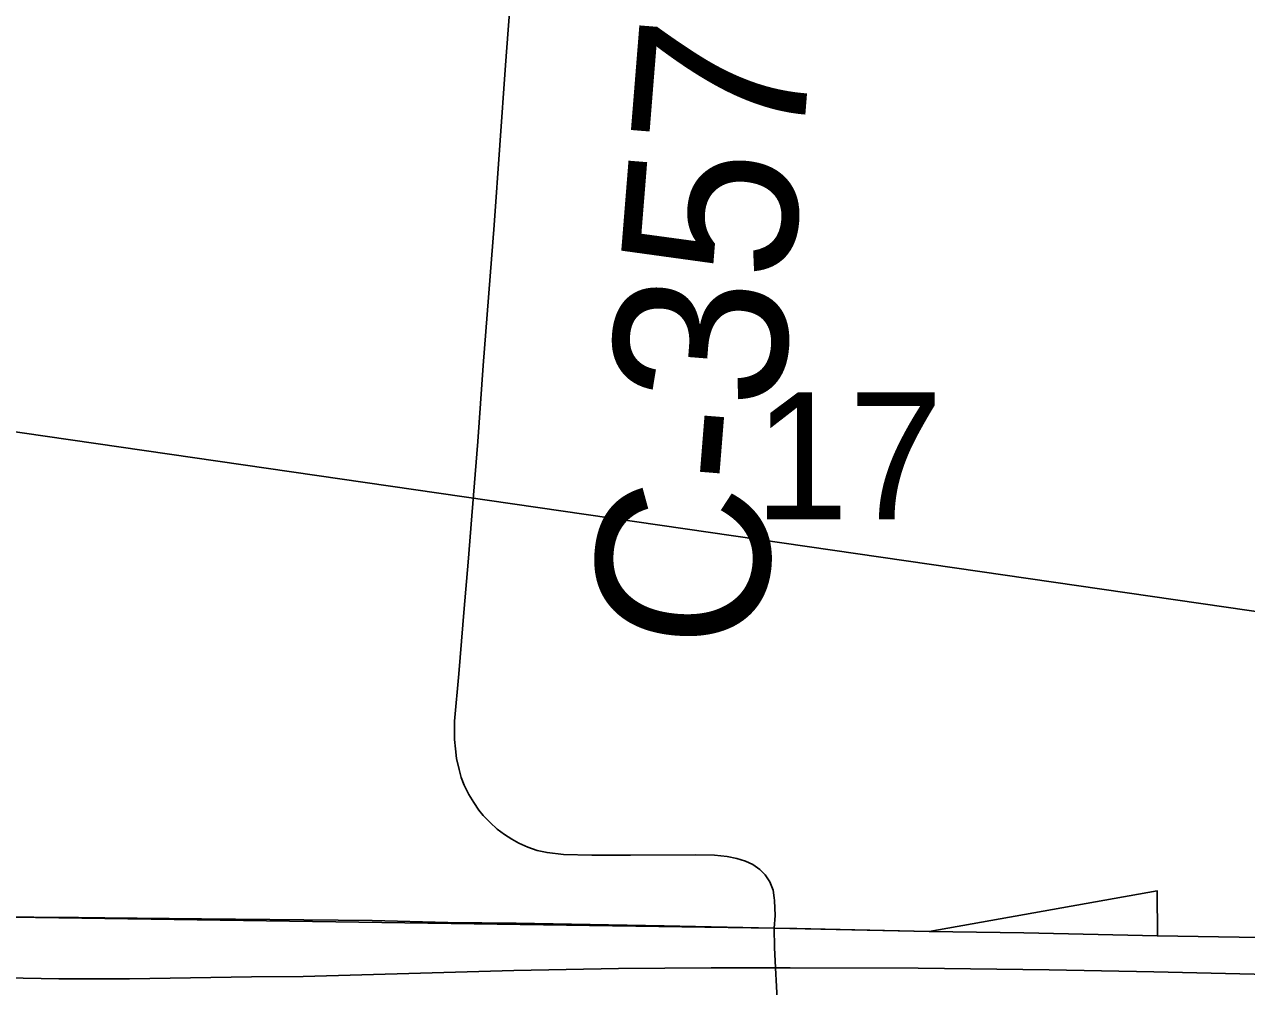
# Model space of a CAD drawing. Extents: x -209 to 4852, y 0 to 905.
# Drawn here: x 177.93 to 185.98, y 272.12 to 278.45 of the extents above; entities that cross this region are included whole.
import ezdxf

# ---------------------------------------------------------------- set-up
doc = ezdxf.new("R2010")
doc.units = 0
for name, color, linetype in [('GM_P_County_Alignment', 7, 'Continuous'), ('GM_X_Airport_Location_Class_2', 7, 'Continuous'), ('GM_X_Corporation', 7, 'Continuous'), ('GM_X_County_Road_Text', 7, 'Continuous'), ('GM_X_Township_Road_Text', 7, 'Continuous'), ('GM_X_US_Location', 7, 'Continuous'), ('SH_Text', 7, 'Continuous')]:
    doc.layers.add(name, color=color, linetype=linetype)

msp = doc.modelspace()

# ---------------------------------------------------------------- linework, layer by layer
at = {"layer": 'GM_X_Airport_Location_Class_2'}
for points in [[(182.8679, 272.4997), (182.8739, 272.584), (182.8689, 272.6827), (182.8666, 272.699)], [(182.8768, 272.2383), (182.8702, 272.3728), (182.8679, 272.4997)], [(182.8888, 271.9923), (182.8768, 272.2383)]]:
    msp.add_lwpolyline(points, dxfattribs=at)
at = {"layer": 'GM_X_Corporation'}
for points in [[(177.7003, 272.5737), (178.2871, 272.5698), (178.4603, 272.5678), (179.0978, 272.5602), (180.2204, 272.5501), (180.7192, 272.5379), (181.1678, 272.5317), (182.1435, 272.5143), (182.8679, 272.4997), (183.0159, 272.4971), (183.2031, 272.4939), (183.8882, 272.4784), (184.5115, 272.4692), (185.3908, 272.449), (186.3309, 272.4337)], [(174.2615, 272.321), (174.4657, 272.3111), (175.9499, 272.2332), (176.9431, 272.1928), (177.3358, 272.1812), (178.1588, 272.1659), (178.6236, 272.1668), (179.4264, 272.1784), (179.767, 272.1826), (180.538, 272.2043), (181.153, 272.2216), (181.8431, 272.2332), (182.4523, 272.239), (182.8768, 272.2383), (182.8966, 272.2382)], [(182.8966, 272.2382), (182.9724, 272.238), (183.8151, 272.236), (184.6786, 272.2245), (185.3657, 272.2129), (186.3106, 272.1904), (186.4341, 272.1869), (187.8749, 272.1586), (188.6948, 272.1465), (189.4032, 272.1306), (189.8239, 272.1206), (191.6053, 272.0917), (192.9423, 272.0658), (193.3388, 272.0583)]]:
    msp.add_lwpolyline(points, dxfattribs=at)
at = {"layer": 'GM_X_County_Road_Text'}
msp.add_lwpolyline([(182.8666, 272.699), (182.8596, 272.7499), (182.8377, 272.8038), (182.8074, 272.8509), (182.7737, 272.8863), (182.7265, 272.9184), (182.6776, 272.9403), (182.6219, 272.9588), (182.5579, 272.9706), (182.4736, 272.9797), (182.3513, 272.9817), (181.9212, 272.9797), (181.6667, 272.9797), (181.4792, 272.9856), (181.3727, 272.9974), (181.3076, 273.0112), (181.2445, 273.033), (181.1872, 273.0586), (181.1399, 273.0863), (181.0925, 273.1159), (181.0432, 273.1513), (180.9978, 273.1948), (180.9525, 273.2421), (180.9229, 273.2776), (180.8893, 273.3269), (180.8578, 273.3802), (180.8262, 273.4414), (180.8064, 273.4927), (180.7926, 273.544), (180.7769, 273.617), (180.769, 273.6801), (180.7631, 273.7412), (180.7631, 273.8615), (180.7906, 274.1733), (180.8262, 274.6033), (180.8518, 274.9092), (180.8775, 275.215), (180.9169, 275.7043), (180.9525, 276.2033), (181.0235, 277.1286), (181.0985, 278.1822), (181.1359, 278.6773)], dxfattribs=at)
at = {"layer": 'GM_X_US_Location'}
msp.add_lwpolyline([(195.3423, 272.8352), (193.9381, 273.4052), (193.4442, 272.2972), (192.88, 272.3099), (192.0295, 272.3298), (191.7522, 272.3336), (191.1458, 272.342), (189.4276, 272.3742), (187.8873, 272.3979), (186.3309, 272.4337), (185.3908, 272.449), (185.3893, 272.7449), (183.8881, 272.4783), (182.8678, 272.4997), (177.7003, 272.5737)], dxfattribs=at)
at = {"layer": 'SH_Text'}
msp.add_lwpolyline([(110.173, 285.5695), (202.3617, 278.0853), (232.0408, 278.0853), (232.0408, 272.4461), (202.3687, 272.22)], close=True, dxfattribs=at)

# ---------------------------------------------------------------- texts
at = {"layer": 'GM_P_County_Alignment'}
msp.add_text('C-357', height=1.13636, rotation=85.41432, dxfattribs=at).set_placement((182.7875, 274.3028))
at = {"layer": 'GM_X_Township_Road_Text'}
msp.add_text('17', height=0.83712, rotation=0.00001, dxfattribs=at).set_placement((182.735, 275.1912))

doc.saveas('drawing.dxf')
